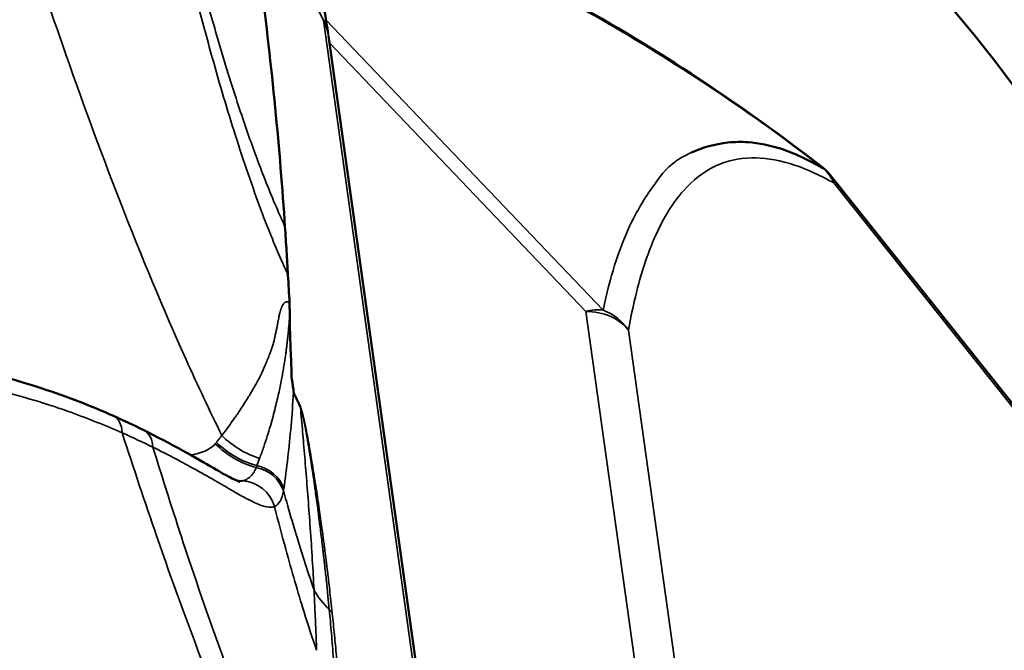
# Model space of a CAD drawing. Header units: millimetres. Extents: x 0 to 4686, y -120 to 1682.
# Tile 373 of 558: x 2088.61 to 2094.16, y 839.42 to 842.97. Entities that reach past the tile are written whole.
import ezdxf

# ---------------------------------------------------------------- set-up
doc = ezdxf.new("R2010")
doc.units = ezdxf.units.MM
doc.header["$LTSCALE"] = 2
doc.layers.add('Sichtbar (ISO)', color=7, linetype='Continuous', lineweight=50)
doc.layers.add('Sichtbar schmal (ISO)', color=7, linetype='Continuous', lineweight=35)

msp = doc.modelspace()

# ---------------------------------------------------------------- linework, layer by layer
at = {"layer": 'Sichtbar (ISO)'}
for p, q in [((2090.3481, 842.8805), (2091.2373, 836.5038)), ((2093.178, 842.0919), (2094.5308, 840.3935)), ((2090.0555, 841.2263), (2090.0555, 841.2263))]:
    msp.add_line(p, q, dxfattribs=at)
msp.add_arc((2092.9434, 841.905), 0.3, 38.5369, 52.087, dxfattribs=at)
for centre, major_axis, start_param, end_param in [((2083.9389, 838.4646), (11.6869, 1.6297), 0, 3.141593), ((2084.1305, 837.0903), (-11.6869, -1.6297), 3.073418, 6.35136)]:
    msp.add_ellipse(centre, major_axis=major_axis, ratio=0.831833, start_param=start_param, end_param=end_param, dxfattribs=at)
for points, knots in [([(2093.1277, 842.1416), (2092.9053, 842.3149), (2092.6745, 842.4804), (2092.1976, 842.7951), (2091.9514, 842.9441), (2091.4453, 843.225), (2091.1853, 843.3568), (2090.6531, 843.6024), (2090.3808, 843.7161), (2090.0501, 843.8405), (2089.9967, 843.8602), (2089.9431, 843.8795)], [3.9744311, 3.9744311, 3.9744311, 3.9744311, 4.0525222, 4.0525222, 4.1306133, 4.1306133, 4.2087044, 4.2087044, 4.2867955, 4.2867955, 4.3017615, 4.3017615, 4.3017615, 4.3017615]), ([(2090.2288, 843.3366), (2090.2709, 843.2564), (2090.2906, 843.1834), (2090.3231, 843.0375), (2090.335, 842.9703), (2090.3462, 842.8923)], [0, 0, 0, 0, 0.05627135, 0.05627135, 0.09656284, 0.09656284, 0.09656284, 0.09656284]), ([(2090.1033, 841.8047), (2090.0893, 842.0195), (2090.0707, 842.244), (2090.0253, 842.7074), (2089.9984, 842.9465), (2089.9668, 843.1971), (2089.9665, 843.1995), (2089.9662, 843.202)], [-0.2819087, -0.2819087, -0.2819087, -0.2819087, -0.1403117, -0.1403117, 0, 0, 0.0013697, 0.0013697, 0.0013697, 0.0013697]), ([(2092.3933, 842.223), (2092.4533, 842.2497), (2092.5259, 842.2713), (2092.5982, 842.2789), (2092.636, 842.2829), (2092.674, 842.2833), (2092.7117, 842.2807)], [0.5471671, 0.5471671, 0.5471671, 0.5471671, 0.6666667, 0.6666667, 0.6666667, 0.7291667, 0.7291667, 0.7291667, 0.7291667]), ([(2092.7117, 842.2807), (2092.7742, 842.2762), (2092.8358, 842.2634), (2092.894, 842.2447), (2092.987, 842.2148), (2093.0716, 842.1705), (2093.1375, 842.1319)], [0.7291667, 0.7291667, 0.7291667, 0.7291667, 0.8333333, 0.8333333, 0.8333333, 1, 1, 1, 1]), ([(2090.1033, 841.8047), (2090.1064, 841.7584), (2090.1093, 841.7125), (2090.1149, 841.6217), (2090.1176, 841.5768), (2090.1202, 841.532)], [0.00000487, 0.00000487, 0.00000487, 0.00000487, 0.03041503, 0.03041503, 0.06040365, 0.06040365, 0.06040365, 0.06040365]), ([(2090.1291, 841.376), (2090.1277, 841.4019), (2090.1262, 841.4279), (2090.1232, 841.4798), (2090.1217, 841.5059), (2090.1202, 841.532)], [-0.03487677, -0.03487677, -0.03487677, -0.03487677, -0.01743814, -0.01743814, -0.0000016, -0.0000016, -0.0000016, -0.0000016]), ([(2090.1291, 841.376), (2090.1292, 841.3747), (2090.1292, 841.3735), (2090.1293, 841.3721), (2090.1293, 841.3708), (2090.1293, 841.3695), (2090.1294, 841.3681), (2090.1294, 841.3667), (2090.1294, 841.3652), (2090.1294, 841.3637), (2090.1295, 841.3622), (2090.1295, 841.3607), (2090.1295, 841.3591), (2090.1295, 841.3575), (2090.1295, 841.3558), (2090.1295, 841.3541), (2090.1295, 841.3524), (2090.1296, 841.3506), (2090.1296, 841.3487), (2090.1296, 841.3468), (2090.1296, 841.3449), (2090.1296, 841.3429), (2090.1296, 841.3409), (2090.1296, 841.3388), (2090.1297, 841.3366), (2090.1297, 841.3345), (2090.1297, 841.3322), (2090.1297, 841.3299), (2090.1297, 841.3276), (2090.1298, 841.3252), (2090.1298, 841.3227), (2090.1298, 841.3202), (2090.1298, 841.3176), (2090.1299, 841.3149), (2090.1299, 841.3122), (2090.1299, 841.3093), (2090.1299, 841.3064)], [0.0000886, 0.0000886, 0.0000886, 0.0000886, 0.0833333, 0.0833333, 0.0833333, 0.1666667, 0.1666667, 0.1666667, 0.25, 0.25, 0.25, 0.3333333, 0.3333333, 0.3333333, 0.4166667, 0.4166667, 0.4166667, 0.5, 0.5, 0.5, 0.5833333, 0.5833333, 0.5833333, 0.6666667, 0.6666667, 0.6666667, 0.75, 0.75, 0.75, 0.8333333, 0.8333333, 0.8333333, 0.9166667, 0.9166667, 0.9166667, 1, 1, 1, 1]), ([(2087.8501, 841.0728), (2088.1581, 841.0479), (2088.4622, 840.9828), (2088.8774, 840.8469), (2089.0125, 840.7939), (2089.1369, 840.7386)], [0, 0, 0, 0, 0.0938605, 0.0938605, 0.1424359, 0.1424359, 0.1424359, 0.1424359]), ([(2090.19, 840.7887), (2090.1857, 840.7979), (2090.1814, 840.8071), (2090.1771, 840.8164), (2090.1728, 840.8256), (2090.1684, 840.8349), (2090.1642, 840.8441), (2090.1599, 840.8533), (2090.1556, 840.8624), (2090.1514, 840.8716)], [0, 0, 0, 0, 0.333333, 0.333333, 0.333333, 0.666667, 0.666667, 0.666667, 1, 1, 1, 1]), ([(2089.3042, 840.6601), (2089.4637, 840.5814), (2089.6016, 840.5008), (2089.7434, 840.4198), (2089.7792, 840.3998), (2089.8255, 840.3762), (2089.8404, 840.3699), (2089.8487, 840.3669), (2089.8498, 840.3666), (2089.8498, 840.3666)], [0, 0, 0, 0, 0.0679448, 0.0679448, 0.0963682, 0.0963682, 0.1173473, 0.1173473, 0.1240396, 0.1240396, 0.1240396, 0.1240396])]:
    msp.add_open_spline(points, degree=3, knots=knots, dxfattribs=at)
for points in [[(2090.1514, 840.8716), (2090.1516, 840.8891), (2090.1393, 840.9488), (2090.1399, 841.0057), (2090.1361, 841.0752), (2090.1338, 841.1468), (2090.1313, 841.224), (2090.1302, 841.2786), (2090.1299, 841.3064)], [(2089.1369, 840.7386), (2089.195, 840.7128), (2089.2509, 840.6864), (2089.3042, 840.6601)]]:
    msp.add_open_spline(points, degree=3, dxfattribs=at)
at = {"layer": 'Sichtbar schmal (ISO)'}
for p, q in [((2089.7525, 844.0729), (2090.3197, 842.969)), ((2091.2074, 836.6038), (2090.3197, 842.969)), ((2091.8947, 841.3348), (2090.3342, 842.9698)), ((2090.3537, 842.8403), (2091.7983, 841.3267)), ((2094.5475, 840.3529), (2093.1948, 842.0512)), ((2092.8461, 833.8121), (2091.7983, 841.3267)), ((2093.0868, 833.7037), (2092.0383, 841.2224)), ((2089.4617, 840.5104), (2089.4617, 840.5104))]:
    msp.add_line(p, q, dxfattribs=at)
for centre, major_axis, ratio, start_param, end_param in [((2089.952, 842.8252), (0.3962, 0.0552), 0.831833, 0, 0.279176), ((2092.9433, 841.905), (0.1844, 0.2367), 0.431874, 6.177587, 6.283185), ((2092.9434, 841.905), (0.1479, 0.261), 0.894013, 5.704653, 6.068809), ((2092.9434, 841.905), (0.2347, 0.1869), 0.498035, 5.996768, 6.283185), ((2091.7869, 841.0761), (0.2171, 0.2071), 0.725454, 0.544711, 0.922172), ((2091.7869, 841.0761), (-0.2971, -0.0414), 0.831833, 3.598745, 4.558772), ((2091.7869, 841.0761), (0.2954, -0.0524), 0.931311, 0.737698, 1.366111), ((2089.0556, 840.5559), (0.0812, 0.1828), 0.559896, 5.436809, 6.283218), ((2087.7305, 840.4828), (-2.3094, 0.5563), 0.256603, 3.993056, 4.093718), ((2090.0328, 840.9181), (-0.3173, 0.3864), 0.932076, 1.682592, 2.227874), ((2090.0407, 840.9252), (-0.347, 0.36), 0.933162, 1.60533, 2.140741), ((2090.077, 840.96), (-0.3452, 0.3618), 0.934706, 1.596231, 2.101931), ((2089.8831, 840.8709), (-0.0407, 0.4983), 0.864157, 2.278538, 2.328194), ((2089.903, 840.6298), (0.2316, 0.6681), 0.138777, 4.501105, 4.56291), ((2089.9048, 840.2599), (-0.1964, 0.0378), 0.957975, 3.640487, 4.710737), ((2089.9069, 840.2715), (-0.1974, 0.0318), 0.95303, 3.613059, 4.672408), ((2089.8831, 840.8709), (0.0407, -0.4983), 0.864157, 6.0485, 6.141754), ((2088.7094, 841.7958), (1.1917, -1.4041), 0.214464, 6.132506, 6.177394), ((2089.8544, 840.1732), (-0.0793, 0.1836), 0.987462, 4.58574, 5.828627), ((2089.3584, 841.985), (-0.6838, 1.7582), 0.166203, 3.148499, 3.404222), ((2090.7177, 839.9522), (-0.4997, -0.0176), 0.882674, 0.414956, 0.721029), ((2090.2869, 839.593), (-0.0895, -0.0095), 0.862447, 3.452342, 3.801212)]:
    msp.add_ellipse(centre, major_axis=major_axis, ratio=ratio, start_param=start_param, end_param=end_param, dxfattribs=at)
for points, knots in [([(2093.1374, 842.1319), (2092.769, 842.4184), (2092.3769, 842.6836), (2091.9647, 842.9251), (2091.5524, 843.1666), (2091.1199, 843.3845), (2090.6708, 843.577), (2090.4365, 843.6774), (2090.1976, 843.7709), (2089.9548, 843.8573)], [0.000022, 0.000022, 0.000022, 0.000022, 0.3333333, 0.3333333, 0.3333333, 0.6666667, 0.6666667, 0.6666667, 0.8406064, 0.8406064, 0.8406064, 0.8406064]), ([(2089.7477, 840.6282), (2089.6801, 840.7651), (2089.4859, 841.1774), (2089.1847, 841.9012), (2088.8733, 842.7511), (2088.6882, 843.3034), (2088.6088, 843.5485)], [0, 0, 0, 0, 0.172575, 0.497921, 0.78256, 1, 1, 1, 1]), ([(2090.0879, 841.8388), (2090.0509, 841.9209), (2090.014, 842.0096), (2089.977, 842.1052), (2089.9632, 842.141), (2089.9493, 842.1778), (2089.9354, 842.2156), (2089.9042, 842.3007), (2089.8728, 842.3909), (2089.8419, 842.4848), (2089.8224, 842.5439), (2089.8031, 842.6044), (2089.7839, 842.666), (2089.7635, 842.732), (2089.7432, 842.7993), (2089.7232, 842.8678), (2089.6947, 842.9653), (2089.6666, 843.0654), (2089.6389, 843.1679)], [0, 0, 0, 0, 0.24249, 0.24249, 0.24249, 0.333333, 0.333333, 0.333333, 0.538076, 0.538076, 0.538076, 0.666667, 0.666667, 0.666667, 0.804294, 0.804294, 0.804294, 1, 1, 1, 1]), ([(2090.0904, 841.5981), (2090.0513, 841.6866), (2090.0125, 841.7819), (2089.974, 841.8837), (2089.9725, 841.8877), (2089.971, 841.8918), (2089.9694, 841.8959), (2089.9198, 842.0282), (2089.8707, 842.1713), (2089.8224, 842.3237), (2089.7788, 842.4611), (2089.7358, 842.6061), (2089.6936, 842.7576), (2089.664, 842.8634), (2089.6349, 842.9724), (2089.6061, 843.0841)], [0, 0, 0, 0, 0.231737, 0.231737, 0.231737, 0.24099, 0.24099, 0.24099, 0.540828, 0.540828, 0.540828, 0.811243, 0.811243, 0.811243, 1, 1, 1, 1]), ([(2091.8947, 841.3348), (2091.9354, 841.5227), (2091.9824, 841.67), (2092.0344, 841.7856), (2092.0863, 841.9011), (2092.143, 841.9844), (2092.1863, 842.0453), (2092.2297, 842.1062), (2092.2609, 842.1473), (2092.3284, 842.1889), (2092.3476, 842.2006), (2092.3694, 842.2121), (2092.3933, 842.223)], [0, 0, 0, 0, 0.1666667, 0.1666667, 0.1666667, 0.3333333, 0.3333333, 0.3333333, 0.5, 0.5, 0.5, 0.5471671, 0.5471671, 0.5471671, 0.5471671]), ([(2092.0383, 841.2224), (2092.0481, 841.2775), (2092.0589, 841.3311), (2092.0708, 841.383), (2092.1027, 841.5215), (2092.1425, 841.648), (2092.1925, 841.7586), (2092.2361, 841.855), (2092.2872, 841.9393), (2092.348, 842.0078), (2092.401, 842.0674), (2092.4611, 842.1151), (2092.5302, 842.1472), (2092.5904, 842.1752), (2092.6573, 842.1914), (2092.7322, 842.1928), (2092.7974, 842.194), (2092.8686, 842.184), (2092.9465, 842.1606), (2093.0153, 842.1399), (2093.0894, 842.1087), (2093.1688, 842.0656), (2093.1774, 842.061), (2093.1861, 842.0562), (2093.1948, 842.0512)], [0, 0, 0, 0, 0.078176, 0.078176, 0.078176, 0.286611, 0.286611, 0.286611, 0.468041, 0.468041, 0.468041, 0.625895, 0.625895, 0.625895, 0.763311, 0.763311, 0.763311, 0.882965, 0.882965, 0.882965, 0.988594, 0.988594, 0.988594, 1, 1, 1, 1]), ([(2090.0879, 841.8388), (2090.0896, 841.8351), (2090.0913, 841.8314), (2090.0931, 841.8276), (2090.0948, 841.8237), (2090.0965, 841.8199), (2090.0982, 841.816), (2090.0999, 841.8122), (2090.1016, 841.8085), (2090.1033, 841.8047)], [0, 0, 0, 0, 0.333333, 0.333333, 0.333333, 0.666667, 0.666667, 0.666667, 1, 1, 1, 1]), ([(2089.7477, 840.6282), (2089.7645, 840.6507), (2089.7798, 840.6715), (2089.7936, 840.6905), (2089.8034, 840.7041), (2089.8125, 840.7169), (2089.8208, 840.7288), (2089.8253, 840.7352), (2089.8296, 840.7414), (2089.8337, 840.7474), (2089.8476, 840.7677), (2089.8592, 840.7853), (2089.8693, 840.801), (2089.8805, 840.8184), (2089.8899, 840.8334), (2089.8984, 840.8473), (2089.8998, 840.8495), (2089.9011, 840.8518), (2089.9025, 840.8539), (2089.9109, 840.8678), (2089.9185, 840.8807), (2089.9244, 840.8911), (2089.9252, 840.8925), (2089.926, 840.8939), (2089.9268, 840.8952), (2089.9331, 840.9062), (2089.9372, 840.9136), (2089.9429, 840.9233), (2089.9442, 840.9257), (2089.9457, 840.9281), (2089.9474, 840.9311), (2089.9517, 840.9388), (2089.9576, 840.9496), (2089.9667, 840.9688), (2089.9685, 840.9725), (2089.9704, 840.9766), (2089.9724, 840.981), (2089.9757, 840.988), (2089.9792, 840.9959), (2089.983, 841.0043), (2089.9876, 841.0146), (2089.9924, 841.0257), (2089.9972, 841.0371), (2090.0014, 841.047), (2090.0056, 841.0571), (2090.0095, 841.067), (2090.0133, 841.0764), (2090.0169, 841.0857), (2090.0201, 841.0943), (2090.0226, 841.1009), (2090.0249, 841.1072), (2090.027, 841.113), (2090.0278, 841.1153), (2090.0286, 841.1174), (2090.0293, 841.1195), (2090.0325, 841.1287), (2090.0349, 841.1365), (2090.0369, 841.1434), (2090.0396, 841.1526), (2090.0415, 841.1601), (2090.043, 841.1667), (2090.0445, 841.1732), (2090.0456, 841.1789), (2090.0467, 841.1845), (2090.047, 841.1862), (2090.0474, 841.1879), (2090.0477, 841.1896), (2090.0492, 841.1971), (2090.0508, 841.2044), (2090.0523, 841.2113), (2090.0538, 841.2183), (2090.0552, 841.2249), (2090.0564, 841.2308), (2090.058, 841.2385), (2090.0592, 841.2448), (2090.0602, 841.2504), (2090.0609, 841.2543), (2090.0616, 841.2578), (2090.0622, 841.2611), (2090.0626, 841.2635), (2090.063, 841.2659), (2090.0635, 841.268), (2090.0644, 841.2731), (2090.0653, 841.2776), (2090.0661, 841.2815), (2090.0672, 841.2872), (2090.0682, 841.2919), (2090.069, 841.2959), (2090.0699, 841.3), (2090.0707, 841.3034), (2090.0713, 841.3064), (2090.0718, 841.3085), (2090.0723, 841.3105), (2090.0727, 841.3122), (2090.0729, 841.3129), (2090.073, 841.3137), (2090.0732, 841.3143), (2090.0738, 841.3166), (2090.0743, 841.3187), (2090.0748, 841.3205), (2090.0751, 841.3217), (2090.0754, 841.3229), (2090.0757, 841.3239), (2090.0758, 841.3244), (2090.0759, 841.3249), (2090.076, 841.3253), (2090.0764, 841.3268), (2090.0768, 841.3281), (2090.0771, 841.3293), (2090.0775, 841.3305), (2090.0778, 841.3316), (2090.0781, 841.3327), (2090.0783, 841.3332), (2090.0784, 841.3336), (2090.0786, 841.3341), (2090.0788, 841.3347), (2090.0789, 841.3353), (2090.0791, 841.3358), (2090.0795, 841.3368), (2090.0798, 841.3378), (2090.0802, 841.3389), (2090.0805, 841.34), (2090.081, 841.3412), (2090.0812, 841.3419), (2090.0812, 841.3421), (2090.0812, 841.3423), (2090.0812, 841.3425), (2090.0813, 841.343), (2090.0816, 841.3439), (2090.0826, 841.3464), (2090.083, 841.3474), (2090.0836, 841.3488), (2090.0843, 841.3504), (2090.0852, 841.3523), (2090.0862, 841.3545), (2090.0873, 841.3567), (2090.0885, 841.3591), (2090.0898, 841.3615), (2090.0911, 841.3637), (2090.0918, 841.3649), (2090.0925, 841.366), (2090.0932, 841.3671), (2090.0942, 841.3686), (2090.0952, 841.3699), (2090.0962, 841.3712), (2090.0971, 841.3725), (2090.0981, 841.3736), (2090.0991, 841.3746), (2090.1003, 841.3758), (2090.1014, 841.3769), (2090.1025, 841.3777), (2090.1034, 841.3784), (2090.1044, 841.379), (2090.1053, 841.3795), (2090.1064, 841.38), (2090.1075, 841.3804), (2090.1086, 841.3807), (2090.1103, 841.3812), (2090.112, 841.3813), (2090.1139, 841.3813), (2090.1156, 841.3813), (2090.1174, 841.3811), (2090.1194, 841.3805), (2090.1209, 841.3802), (2090.1224, 841.3796), (2090.1239, 841.3789), (2090.1255, 841.3782), (2090.1271, 841.3773), (2090.1291, 841.376)], [0, 0, 0, 0, 0.0224114, 0.0224114, 0.0224114, 0.0384615, 0.0384615, 0.0384615, 0.047177, 0.047177, 0.047177, 0.0769231, 0.0769231, 0.0769231, 0.1100573, 0.1100573, 0.1100573, 0.1153846, 0.1153846, 0.1153846, 0.1492078, 0.1492078, 0.1492078, 0.1538462, 0.1538462, 0.1538462, 0.1923077, 0.1923077, 0.1923077, 0.2015417, 0.2015417, 0.2015417, 0.2260062, 0.2260062, 0.2260062, 0.2307692, 0.2307692, 0.2307692, 0.2383329, 0.2383329, 0.2383329, 0.2475402, 0.2475402, 0.2475402, 0.255608, 0.255608, 0.255608, 0.2633265, 0.2633265, 0.2633265, 0.2692308, 0.2692308, 0.2692308, 0.2715285, 0.2715285, 0.2715285, 0.2814878, 0.2814878, 0.2814878, 0.2947362, 0.2947362, 0.2947362, 0.3076923, 0.3076923, 0.3076923, 0.3116002, 0.3116002, 0.3116002, 0.3286657, 0.3286657, 0.3286657, 0.3461538, 0.3461538, 0.3461538, 0.368862, 0.368862, 0.368862, 0.3846154, 0.3846154, 0.3846154, 0.3962618, 0.3962618, 0.3962618, 0.4230769, 0.4230769, 0.4230769, 0.4615385, 0.4615385, 0.4615385, 0.5, 0.5, 0.5, 0.5269851, 0.5269851, 0.5269851, 0.5384615, 0.5384615, 0.5384615, 0.5769231, 0.5769231, 0.5769231, 0.6032172, 0.6032172, 0.6032172, 0.6153846, 0.6153846, 0.6153846, 0.6538462, 0.6538462, 0.6538462, 0.6923077, 0.6923077, 0.6923077, 0.7089507, 0.7089507, 0.7089507, 0.7307692, 0.7307692, 0.7307692, 0.7692308, 0.7692308, 0.7692308, 0.8076923, 0.8076923, 0.8076923, 0.8209135, 0.8209135, 0.8209135, 0.8461538, 0.8461538, 0.8461538, 0.8571693, 0.8571693, 0.8571693, 0.8706155, 0.8706155, 0.8706155, 0.8846154, 0.8846154, 0.8846154, 0.8918461, 0.8918461, 0.8918461, 0.9017765, 0.9017765, 0.9017765, 0.911672, 0.911672, 0.911672, 0.9230769, 0.9230769, 0.9230769, 0.9325725, 0.9325725, 0.9325725, 0.9438515, 0.9438515, 0.9438515, 0.9615385, 0.9615385, 0.9615385, 0.9776118, 0.9776118, 0.9776118, 0.9887486, 0.9887486, 0.9887486, 0.9999789, 0.9999789, 0.9999789, 0.9999789]), ([(2089.9602, 840.4985), (2089.9682, 840.52), (2089.9759, 840.5417), (2089.9834, 840.5636), (2089.9903, 840.5838), (2089.9971, 840.6042), (2090.0036, 840.6248), (2090.0095, 840.6437), (2090.0153, 840.6628), (2090.0209, 840.682), (2090.0261, 840.6997), (2090.0311, 840.7175), (2090.0359, 840.7354), (2090.0403, 840.7518), (2090.0446, 840.7684), (2090.0488, 840.7851), (2090.0526, 840.8004), (2090.0563, 840.8158), (2090.0599, 840.8313), (2090.0633, 840.8456), (2090.0665, 840.86), (2090.0696, 840.8745), (2090.0725, 840.8879), (2090.0753, 840.9013), (2090.0781, 840.9149), (2090.0806, 840.9272), (2090.083, 840.9397), (2090.0854, 840.9523), (2090.0875, 840.9637), (2090.0896, 840.9752), (2090.0916, 840.9868), (2090.0935, 840.9973), (2090.0953, 841.0079), (2090.097, 841.0185), (2090.0986, 841.0282), (2090.1002, 841.0379), (2090.1017, 841.0478), (2090.103, 841.0568), (2090.1044, 841.0658), (2090.1057, 841.075), (2090.1069, 841.0834), (2090.1081, 841.0919), (2090.1092, 841.1005), (2090.1103, 841.1085), (2090.1113, 841.1166), (2090.1123, 841.1247), (2090.1133, 841.1324), (2090.1142, 841.1402), (2090.1151, 841.1479), (2090.116, 841.1552), (2090.1168, 841.1625), (2090.1176, 841.1698), (2090.1183, 841.1766), (2090.119, 841.1833), (2090.1197, 841.1901), (2090.1204, 841.1964), (2090.121, 841.2026), (2090.1216, 841.2089), (2090.1221, 841.2146), (2090.1227, 841.2204), (2090.1232, 841.2262), (2090.1237, 841.2316), (2090.1242, 841.2369), (2090.1247, 841.2423), (2090.1251, 841.2472), (2090.1255, 841.2521), (2090.1259, 841.257), (2090.1263, 841.2615), (2090.1267, 841.2659), (2090.127, 841.2703), (2090.1273, 841.2742), (2090.1277, 841.2782), (2090.128, 841.2821), (2090.1283, 841.2856), (2090.1285, 841.2891), (2090.1288, 841.2926), (2090.1291, 841.2958), (2090.1293, 841.2989), (2090.1296, 841.302), (2090.1297, 841.3035), (2090.1298, 841.305), (2090.1299, 841.3064)], [0, 0, 0, 0, 0.091315, 0.091315, 0.091315, 0.175594, 0.175594, 0.175594, 0.253066, 0.253066, 0.253066, 0.323987, 0.323987, 0.323987, 0.388809, 0.388809, 0.388809, 0.448197, 0.448197, 0.448197, 0.502716, 0.502716, 0.502716, 0.552753, 0.552753, 0.552753, 0.598452, 0.598452, 0.598452, 0.639883, 0.639883, 0.639883, 0.67737, 0.67737, 0.67737, 0.711461, 0.711461, 0.711461, 0.742728, 0.742728, 0.742728, 0.771729, 0.771729, 0.771729, 0.798998, 0.798998, 0.798998, 0.824844, 0.824844, 0.824844, 0.849097, 0.849097, 0.849097, 0.871488, 0.871488, 0.871488, 0.8921, 0.8921, 0.8921, 0.911178, 0.911178, 0.911178, 0.928845, 0.928845, 0.928845, 0.945066, 0.945066, 0.945066, 0.959727, 0.959727, 0.959727, 0.97282, 0.97282, 0.97282, 0.984506, 0.984506, 0.984506, 0.995018, 0.995018, 0.995018, 1, 1, 1, 1]), ([(2089.1861, 840.6429), (2089.0953, 840.6829), (2088.9982, 840.7223), (2088.8965, 840.7588), (2088.864, 840.7705), (2088.8311, 840.7819), (2088.7977, 840.7929), (2088.726, 840.8167), (2088.6523, 840.8389), (2088.5764, 840.8593), (2088.5064, 840.878), (2088.4344, 840.8953), (2088.3602, 840.9107), (2088.3182, 840.9194), (2088.2754, 840.9275), (2088.2321, 840.935), (2088.1157, 840.955), (2087.9946, 840.9701), (2087.8704, 840.9789)], [0, 0, 0, 0, 0.252708, 0.252708, 0.252708, 0.333333, 0.333333, 0.333333, 0.506729, 0.506729, 0.506729, 0.666667, 0.666667, 0.666667, 0.757213, 0.757213, 0.757213, 1, 1, 1, 1]), ([(2090.3527, 839.6478), (2090.3501, 839.6741), (2090.3477, 839.6989), (2090.3454, 839.7217), (2090.3442, 839.7335), (2090.3431, 839.7448), (2090.3419, 839.7555), (2090.3407, 839.768), (2090.3394, 839.7798), (2090.3383, 839.791), (2090.3364, 839.8082), (2090.3348, 839.824), (2090.3332, 839.8387), (2090.3325, 839.8446), (2090.3319, 839.8504), (2090.3313, 839.856), (2090.3294, 839.8735), (2090.3276, 839.8894), (2090.3259, 839.9041), (2090.3254, 839.9084), (2090.325, 839.9127), (2090.3245, 839.9168), (2090.3229, 839.931), (2090.3214, 839.9439), (2090.32, 839.9562), (2090.3193, 839.9622), (2090.3186, 839.9681), (2090.3179, 839.9737), (2090.3169, 839.9828), (2090.3158, 839.9913), (2090.315, 839.9988), (2090.3138, 840.0089), (2090.3128, 840.0172), (2090.3117, 840.0268), (2090.3115, 840.0287), (2090.3112, 840.0305), (2090.311, 840.0325), (2090.3096, 840.0437), (2090.308, 840.0573), (2090.3056, 840.0765), (2090.3053, 840.0783), (2090.3051, 840.0801), (2090.3049, 840.0819), (2090.3033, 840.0941), (2090.3015, 840.1085), (2090.2997, 840.1231), (2090.2982, 840.1349), (2090.2967, 840.1468), (2090.2953, 840.1577), (2090.2949, 840.1607), (2090.2945, 840.1636), (2090.2942, 840.1665), (2090.2922, 840.1817), (2090.2905, 840.1949), (2090.2889, 840.207), (2090.2884, 840.2108), (2090.2879, 840.2145), (2090.2874, 840.2182), (2090.2861, 840.2281), (2090.2848, 840.2375), (2090.2838, 840.2451), (2090.283, 840.2507), (2090.2824, 840.2553), (2090.282, 840.2582), (2090.2816, 840.2616), (2090.2814, 840.2629), (2090.2809, 840.2667), (2090.2805, 840.2694), (2090.2799, 840.2735), (2090.2789, 840.2806), (2090.2785, 840.2835), (2090.2781, 840.2868), (2090.2775, 840.2908), (2090.2766, 840.2971), (2090.2755, 840.3049), (2090.2743, 840.3139), (2090.273, 840.3231), (2090.2715, 840.3336), (2090.2699, 840.3449), (2090.2686, 840.3541), (2090.2672, 840.3639), (2090.2658, 840.374), (2090.2645, 840.3829), (2090.2632, 840.392), (2090.2618, 840.4012), (2090.2604, 840.4111), (2090.2589, 840.421), (2090.2574, 840.4308), (2090.2564, 840.4377), (2090.2554, 840.4445), (2090.2543, 840.4512), (2090.2532, 840.459), (2090.252, 840.4666), (2090.2508, 840.4742), (2090.2497, 840.4816), (2090.2485, 840.4889), (2090.2474, 840.496), (2090.2463, 840.5032), (2090.2452, 840.5101), (2090.2441, 840.5168), (2090.2431, 840.5236), (2090.242, 840.5302), (2090.241, 840.5365), (2090.2399, 840.5431), (2090.2389, 840.5493), (2090.238, 840.5551), (2090.2371, 840.5606), (2090.2363, 840.5658), (2090.2355, 840.5705), (2090.2343, 840.5777), (2090.2333, 840.5839), (2090.2324, 840.5893), (2090.2314, 840.5954), (2090.2305, 840.6006), (2090.2297, 840.605), (2090.2282, 840.614), (2090.2271, 840.62), (2090.2261, 840.6257), (2090.2256, 840.6285), (2090.2251, 840.6312), (2090.2246, 840.6338), (2090.2242, 840.6363), (2090.2237, 840.6387), (2090.2233, 840.6409), (2090.2225, 840.6456), (2090.2218, 840.6496), (2090.2212, 840.6529), (2090.2208, 840.6554), (2090.2204, 840.6574), (2090.2201, 840.6592), (2090.2195, 840.6621), (2090.2191, 840.6644), (2090.2186, 840.6672), (2090.2177, 840.6717), (2090.2166, 840.6775), (2090.2157, 840.6827), (2090.2147, 840.6879), (2090.2138, 840.6925), (2090.2131, 840.696), (2090.2124, 840.6995), (2090.2119, 840.7018), (2090.2115, 840.7037), (2090.2112, 840.7056), (2090.2109, 840.7071), (2090.2106, 840.7082), (2090.2104, 840.7094), (2090.2102, 840.7103), (2090.2101, 840.7109), (2090.2099, 840.7116), (2090.2098, 840.7121), (2090.2098, 840.7125), (2090.2097, 840.7129), (2090.2096, 840.7132), (2090.2096, 840.7135), (2090.2095, 840.7137), (2090.2095, 840.7139), (2090.2094, 840.714), (2090.2094, 840.7142), (2090.2094, 840.7143), (2090.2093, 840.7145), (2090.2093, 840.7146), (2090.2093, 840.7148), (2090.2093, 840.7149), (2090.2092, 840.7151), (2090.2092, 840.7152), (2090.2091, 840.7154), (2090.2091, 840.7156), (2090.2091, 840.7159), (2090.209, 840.7161), (2090.209, 840.7164), (2090.2089, 840.7167), (2090.2088, 840.7171), (2090.2087, 840.7174), (2090.2086, 840.7179), (2090.2086, 840.7183), (2090.2085, 840.7185), (2090.2085, 840.7187), (2090.2084, 840.719), (2090.2084, 840.7192), (2090.2083, 840.7195), (2090.2082, 840.72), (2090.2081, 840.7204), (2090.208, 840.7209), (2090.2079, 840.7216), (2090.2077, 840.7223), (2090.2075, 840.7232), (2090.2073, 840.7244), (2090.207, 840.7255), (2090.2067, 840.7269), (2090.2063, 840.7289), (2090.2059, 840.7308), (2090.2054, 840.7332), (2090.2046, 840.7365), (2090.2041, 840.7387), (2090.2035, 840.7414), (2090.2029, 840.7441), (2090.2023, 840.7465), (2090.2018, 840.749), (2090.2012, 840.7514), (2090.2005, 840.7542), (2090.1999, 840.7569), (2090.1993, 840.7593), (2090.1985, 840.7622), (2090.1979, 840.7645), (2090.1973, 840.7666), (2090.1966, 840.7694), (2090.1959, 840.7717), (2090.1951, 840.7742), (2090.1937, 840.7788), (2090.192, 840.7843), (2090.19, 840.7887)], [0, 0, 0, 0, 0.01835, 0.01835, 0.01835, 0.027778, 0.027778, 0.027778, 0.038732, 0.038732, 0.038732, 0.055556, 0.055556, 0.055556, 0.06227, 0.06227, 0.06227, 0.083333, 0.083333, 0.083333, 0.089587, 0.089587, 0.089587, 0.111111, 0.111111, 0.111111, 0.121689, 0.121689, 0.121689, 0.138889, 0.138889, 0.138889, 0.162196, 0.162196, 0.162196, 0.166667, 0.166667, 0.166667, 0.192144, 0.192144, 0.192144, 0.194444, 0.194444, 0.194444, 0.209751, 0.209751, 0.209751, 0.222222, 0.222222, 0.222222, 0.225677, 0.225677, 0.225677, 0.244173, 0.244173, 0.244173, 0.25, 0.25, 0.25, 0.265894, 0.265894, 0.265894, 0.277778, 0.277778, 0.277778, 0.291667, 0.291667, 0.291667, 0.30159, 0.30159, 0.30159, 0.305556, 0.305556, 0.305556, 0.311872, 0.311872, 0.311872, 0.318378, 0.318378, 0.318378, 0.323682, 0.323682, 0.323682, 0.328359, 0.328359, 0.328359, 0.333333, 0.333333, 0.333333, 0.336788, 0.336788, 0.336788, 0.340793, 0.340793, 0.340793, 0.344751, 0.344751, 0.344751, 0.348724, 0.348724, 0.348724, 0.352785, 0.352785, 0.352785, 0.357052, 0.357052, 0.357052, 0.361111, 0.361111, 0.361111, 0.367295, 0.367295, 0.367295, 0.374351, 0.374351, 0.374351, 0.388889, 0.388889, 0.388889, 0.395997, 0.395997, 0.395997, 0.402778, 0.402778, 0.402778, 0.416667, 0.416667, 0.416667, 0.427354, 0.427354, 0.427354, 0.444444, 0.444444, 0.444444, 0.472222, 0.472222, 0.472222, 0.5, 0.5, 0.5, 0.527778, 0.527778, 0.527778, 0.555556, 0.555556, 0.555556, 0.583333, 0.583333, 0.583333, 0.611111, 0.611111, 0.611111, 0.638889, 0.638889, 0.638889, 0.666667, 0.666667, 0.666667, 0.694444, 0.694444, 0.694444, 0.722222, 0.722222, 0.722222, 0.75, 0.75, 0.75, 0.777778, 0.777778, 0.777778, 0.805556, 0.805556, 0.805556, 0.833333, 0.833333, 0.833333, 0.847222, 0.847222, 0.847222, 0.861111, 0.861111, 0.861111, 0.875, 0.875, 0.875, 0.888889, 0.888889, 0.888889, 0.902778, 0.902778, 0.902778, 0.916667, 0.916667, 0.916667, 0.926359, 0.926359, 0.926359, 0.934715, 0.934715, 0.934715, 0.944444, 0.944444, 0.944444, 0.956597, 0.956597, 0.956597, 0.972222, 0.972222, 0.972222, 1, 1, 1, 1]), ([(2090.19, 840.7887), (2090.1921, 840.7653), (2090.1986, 840.6947), (2090.2086, 840.5763), (2090.2211, 840.4278), (2090.2337, 840.2695), (2090.2462, 840.101), (2090.2575, 839.9288), (2090.2639, 839.8141), (2090.2667, 839.7583)], [0, 0, 0, 0, 0.065986, 0.195936, 0.336421, 0.488006, 0.651553, 0.828219, 1, 1, 1, 1]), ([(2089.1861, 840.6429), (2089.2501, 840.4446), (2089.3147, 840.2511), (2089.3799, 840.0628), (2089.4679, 839.8082), (2089.5569, 839.5631), (2089.6468, 839.3291), (2089.7367, 839.095), (2089.8274, 838.8721), (2089.9188, 838.6617), (2089.9799, 838.521), (2090.0413, 838.386), (2090.103, 838.2566)], [0, 0, 0, 0, 0.217057, 0.217057, 0.217057, 0.510472, 0.510472, 0.510472, 0.803887, 0.803887, 0.803887, 1, 1, 1, 1]), ([(2089.3595, 840.562), (2089.3579, 840.5818), (2089.3532, 840.6014), (2089.3448, 840.6182), (2089.3363, 840.635), (2089.324, 840.6488), (2089.309, 840.6575), (2089.3074, 840.6584), (2089.3058, 840.6593), (2089.3042, 840.6601)], [0, 0, 0, 0, 0.25, 0.25, 0.25, 0.5, 0.5, 0.5, 0.5263611, 0.5263611, 0.5263611, 0.5263611]), ([(2089.7103, 840.5812), (2089.6996, 840.5694), (2089.6753, 840.5504), (2089.6316, 840.5313), (2089.5989, 840.5232), (2089.5823, 840.5201)], [0, 0, 0, 0, 0.3619507, 0.6946412, 0.9999244, 0.9999244, 0.9999244, 0.9999244]), ([(2089.717, 840.5891), (2089.7163, 840.5882), (2089.7148, 840.5863), (2089.7125, 840.5837), (2089.711, 840.582), (2089.7103, 840.5812)], [0, 0, 0, 0, 0.33526, 0.668546, 1, 1, 1, 1]), ([(2089.7477, 840.6282), (2089.7442, 840.6238), (2089.7373, 840.615), (2089.727, 840.602), (2089.7203, 840.5934), (2089.717, 840.5891)], [0, 0, 0, 0, 0.342316, 0.675656, 1, 1, 1, 1]), ([(2090.0442, 840.2277), (2090.0327, 840.2231), (2090.0184, 840.2222), (2090.0006, 840.2256), (2089.9899, 840.2276), (2089.9778, 840.2311), (2089.9644, 840.2362), (2089.9538, 840.2402), (2089.9424, 840.2451), (2089.9299, 840.2509), (2089.9028, 840.2636), (2089.8708, 840.2809), (2089.8329, 840.3025), (2089.829, 840.3047), (2089.8251, 840.307), (2089.8211, 840.3093), (2089.7911, 840.3265), (2089.7575, 840.3461), (2089.7214, 840.3669), (2089.6838, 840.3887), (2089.6433, 840.4117), (2089.6025, 840.4344), (2089.5635, 840.456), (2089.5241, 840.4774), (2089.4846, 840.4983), (2089.443, 840.5203), (2089.4013, 840.5416), (2089.3595, 840.562)], [0, 0, 0, 0, 0.15581, 0.15581, 0.15581, 0.25, 0.25, 0.25, 0.323653, 0.323653, 0.323653, 0.483702, 0.483702, 0.483702, 0.5, 0.5, 0.5, 0.62233, 0.62233, 0.62233, 0.75, 0.75, 0.75, 0.871764, 0.871764, 0.871764, 1, 1, 1, 1]), ([(2089.3595, 840.562), (2089.416, 840.3781), (2089.473, 840.1987), (2089.5305, 840.0241), (2089.6086, 839.7871), (2089.6877, 839.559), (2089.7675, 839.3415), (2089.8474, 839.124), (2089.9281, 838.917), (2090.0094, 838.7219), (2090.0604, 838.5995), (2090.1117, 838.4818), (2090.1632, 838.3689)], [0, 0, 0, 0, 0.218888, 0.218888, 0.218888, 0.516177, 0.516177, 0.516177, 0.813466, 0.813466, 0.813466, 1, 1, 1, 1]), ([(2089.8627, 840.3725), (2089.8694, 840.3742), (2089.8758, 840.3765), (2089.8818, 840.3792), (2089.8868, 840.3816), (2089.8916, 840.3842), (2089.8961, 840.3873), (2089.897, 840.3879), (2089.8979, 840.3885), (2089.8987, 840.3891), (2089.9043, 840.3932), (2089.9095, 840.3978), (2089.9143, 840.403), (2089.9171, 840.4059), (2089.9197, 840.4091), (2089.9221, 840.4124), (2089.9244, 840.4155), (2089.9266, 840.4187), (2089.9287, 840.4221), (2089.9335, 840.4299), (2089.9377, 840.4385), (2089.9414, 840.4479)], [0, 0, 0, 0, 0.181632, 0.181632, 0.181632, 0.333333, 0.333333, 0.333333, 0.363359, 0.363359, 0.363359, 0.557151, 0.557151, 0.557151, 0.666667, 0.666667, 0.666667, 0.767867, 0.767867, 0.767867, 1, 1, 1, 1]), ([(2090.0946, 840.3167), (2090.0949, 840.318), (2090.0951, 840.3193), (2090.0953, 840.3206), (2090.0955, 840.3219), (2090.0958, 840.3232), (2090.096, 840.3246), (2090.0962, 840.3259), (2090.0964, 840.3273), (2090.0966, 840.3286)], [0, 0, 0, 0, 0.333333, 0.333333, 0.333333, 0.666667, 0.666667, 0.666667, 1, 1, 1, 1]), ([(2090.0946, 840.3167), (2090.1107, 840.2588), (2090.1269, 840.2021), (2090.1432, 840.1466), (2090.1731, 840.0449), (2090.2035, 839.9472), (2090.2342, 839.8544), (2090.245, 839.8217), (2090.2558, 839.7897), (2090.2667, 839.7583)], [0, 0, 0, 0, 0.287485, 0.287485, 0.287485, 0.814724, 0.814724, 0.814724, 1, 1, 1, 1]), ([(2090.0442, 840.2277), (2090.0651, 840.1455), (2090.0863, 840.0654), (2090.1077, 839.9873), (2090.1415, 839.8636), (2090.176, 839.7452), (2090.2109, 839.6331), (2090.2341, 839.5584), (2090.2576, 839.4865), (2090.2812, 839.4176)], [0, 0, 0, 0, 0.274609, 0.274609, 0.274609, 0.709973, 0.709973, 0.709973, 1, 1, 1, 1]), ([(2090.2667, 839.7583), (2090.2686, 839.7189), (2090.2725, 839.6374), (2090.2774, 839.5238), (2090.2801, 839.45), (2090.2812, 839.4176)], [0, 0, 0, 0, 0.34049, 0.707786, 1, 1, 1, 1]), ([(2090.3527, 839.6478), (2090.3548, 839.6255), (2090.3569, 839.6032), (2090.3589, 839.5811), (2090.3609, 839.5582), (2090.363, 839.5354), (2090.3649, 839.5128), (2090.3669, 839.4893), (2090.3688, 839.466), (2090.3707, 839.4428), (2090.3726, 839.4188), (2090.3745, 839.3949), (2090.3762, 839.3713), (2090.378, 839.3468), (2090.3798, 839.3225), (2090.3814, 839.2983)], [0, 0, 0, 0, 0.185702, 0.185702, 0.185702, 0.378551, 0.378551, 0.378551, 0.578545, 0.578545, 0.578545, 0.785691, 0.785691, 0.785691, 1, 1, 1, 1])]:
    msp.add_open_spline(points, degree=3, knots=knots, dxfattribs=at)
for points in [[(2090.1202, 841.532), (2090.1102, 841.5536), (2090.1003, 841.5756), (2090.0904, 841.5981)], [(2090.1514, 840.8716), (2090.1471, 840.8073), (2090.1378, 840.6813), (2090.1205, 840.5043), (2090.1053, 840.3865), (2090.0966, 840.3286)], [(2090.3697, 839.6257), (2090.3642, 839.6763), (2090.3544, 839.7657), (2090.3434, 839.8574), (2090.3349, 839.9266), (2090.3282, 839.9793), (2090.3231, 840.019), (2090.3191, 840.0489), (2090.3149, 840.081), (2090.3076, 840.1336), (2090.3013, 840.1806), (2090.2766, 840.3477), (2090.2709, 840.3831), (2090.26, 840.4512), (2090.2499, 840.5112), (2090.2461, 840.5331), (2090.2405, 840.5649), (2090.2334, 840.6042), (2090.2294, 840.6253), (2090.2261, 840.6421), (2090.2238, 840.654), (2090.2218, 840.6639), (2090.2206, 840.6701), (2090.2183, 840.6812), (2090.2158, 840.6931), (2090.2142, 840.7005), (2090.2128, 840.707), (2090.2117, 840.712), (2090.2108, 840.716), (2090.21, 840.7192), (2090.2095, 840.7217), (2090.209, 840.7237), (2090.2086, 840.7253), (2090.2084, 840.7265), (2090.2082, 840.7274), (2090.208, 840.728), (2090.2079, 840.7285), (2090.2078, 840.7289), (2090.2077, 840.7292), (2090.2077, 840.7295), (2090.2076, 840.7297), (2090.2075, 840.73), (2090.2074, 840.7304), (2090.2073, 840.7309), (2090.2072, 840.7315), (2090.207, 840.7323), (2090.2068, 840.7332), (2090.2064, 840.7348), (2090.2062, 840.7355), (2090.2047, 840.7416), (2090.2017, 840.7536), (2090.1985, 840.7652), (2090.1965, 840.7716), (2090.1936, 840.781), (2090.1913, 840.7861), (2090.19, 840.7887)], [(2089.5823, 840.5201), (2089.5787, 840.5194), (2089.5749, 840.5188), (2089.5712, 840.5182)], [(2089.9414, 840.4479), (2089.9418, 840.4491), (2089.9427, 840.4513), (2089.9439, 840.4548), (2089.9447, 840.4571), (2089.9451, 840.4583)], [(2090.4022, 839.2723), (2090.3993, 839.3102), (2090.3929, 839.3869), (2090.3821, 839.5047), (2090.3739, 839.585), (2090.3697, 839.6257)]]:
    msp.add_open_spline(points, degree=3, dxfattribs=at)

doc.saveas('drawing.dxf')
